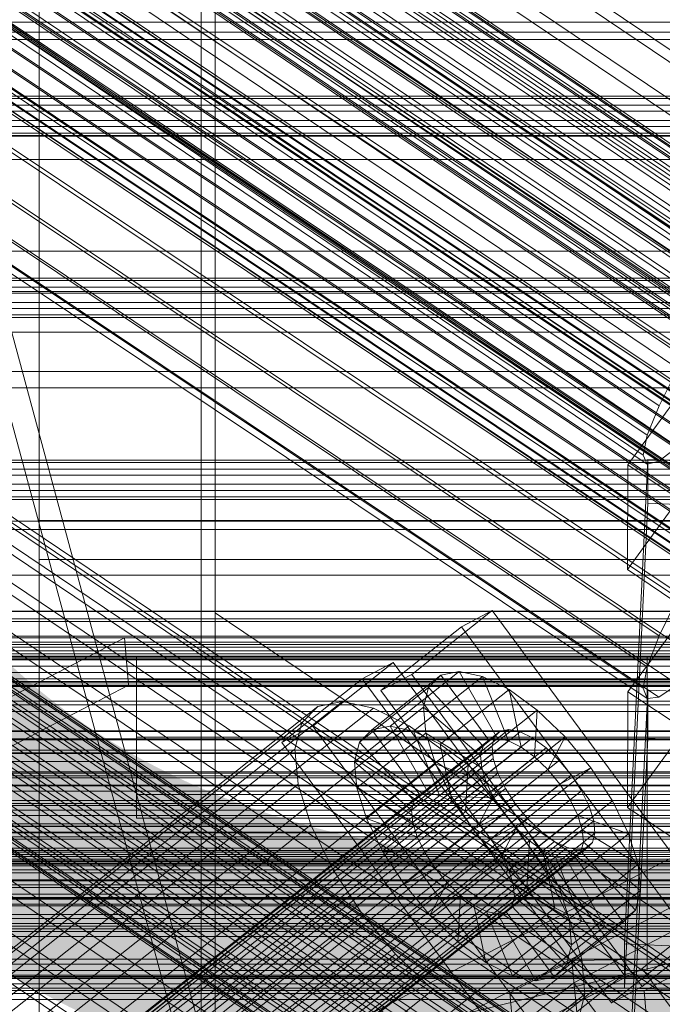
# Model space of a CAD drawing. Header units: millimetres. Extents: x -4738 to 65662, y -68080 to 6847.
# Tile 322 of 656: x -252 to -173, y -33433 to -33311. Entities that reach past the tile are written whole.
import ezdxf

# ---------------------------------------------------------------- set-up
doc = ezdxf.new("R2010")
doc.units = ezdxf.units.MM
for name, color, linetype, lineweight in [('COTAS_O', 1, 'Continuous', 0), ('frontal_briquetadora', 7, 'Continuous', 0), ('frontal_C01', 7, 'Continuous', 0), ('frontal_C02', 7, 'Continuous', 0), ('frontal_C03', 7, 'Continuous', 0), ('frontal_C10', 7, 'Continuous', 0), ('frontal_dosificador', 7, 'Continuous', 0), ('frontal_mezcladora', 7, 'Continuous', 0), ('frontal_secador', 7, 'Continuous', 0)]:
    doc.layers.add(name, color=color, linetype=linetype, lineweight=lineweight)
doc.dimstyles.new('R19_100', dxfattribs={"dimtxt": 250, "dimasz": 150, "dimexe": 150, "dimexo": 80, "dimgap": 100, "dimtad": 1, "dimtih": 1, "dimtoh": 1, "dimdsep": 46, "dimcen": 0.09, "dimadec": 0, "dimazin": 0, "dimtfac": 1, "dimtdec": 4, "dimtofl": 0, "dimtmove": 0, "dimatfit": 3, "dimfxl": 1, "dimtolj": 1, "dimtzin": 0, "dimarcsym": 0})

# ---------------------------------------------------------------- blocks, each defined once
blk = doc.blocks.new('DIM_R30_48')
at = {"layer": 'COTAS_O'}
for p, q in [((-1725, -33700), (-1575, -33655)), ((1725, -33700), (1575, -33655)), ((-1725, -34400), (-1725, -33700)), ((-1725, -33700), (1725, -33700)), ((-1725, -33700), (-1575, -33745)), ((1725, -33700), (1575, -33745)), ((1725, -34400), (1725, -33700))]:
    blk.add_line(p, q, dxfattribs=at)
blk.add_text('3450 O', height=250, dxfattribs=at).set_placement((0, -33600))
blk = doc.blocks.new('DIM_R30_51')
at = {"layer": 'COTAS_O'}
for p, q in [((-650, -33700), (50, -33700)), ((50, -33700), (5, -33850)), ((50, -34900), (50, -33700)), ((50, -33700), (95, -33850)), ((50, -34900), (5, -34750)), ((50, -34900), (95, -34750)), ((-650, -34900), (50, -34900))]:
    blk.add_line(p, q, dxfattribs=at)
blk.add_text('1200 O', height=250, rotation=90, dxfattribs=at).set_placement((-50, -34300))

msp = doc.modelspace()

# ---------------------------------------------------------------- linework, layer by layer
at = {"layer": 'frontal_briquetadora'}
for p, q in [((-170, -33670), (-305, -33170)), ((-167, -33670), (-302, -33170))]:
    msp.add_line(p, q, dxfattribs=at)
at = {"layer": 'frontal_C01'}
for p, q in [((-355.53, -33203.526), (-141.731, -33347.754)), ((-355.017, -33203.402), (-141.218, -33347.63)), ((-356.348, -33204.151), (-142.549, -33348.38)), ((-355.022, -33204.658), (-141.224, -33348.886)), ((-354.844, -33203.788), (-141.045, -33348.016)), ((-337.95, -33204.886), (-153.641, -33329.221)), ((-357.415, -33205.236), (-143.617, -33349.464)), ((-355.541, -33205.952), (-141.742, -33350.181)), ((-358.659, -33206.705), (-144.861, -33350.933)), ((-332.659, -33206.909), (-148.35, -33331.244)), ((-146.196, -33352.688), (-359.995, -33208.459)), ((-356.363, -33207.583), (-142.565, -33351.811)), ((-357.434, -33209.438), (-143.635, -33353.667)), ((-341.461, -33209.033), (-157.152, -33333.368)), ((-361.332, -33210.379), (-147.533, -33354.607)), ((-358.68, -33211.393), (-144.881, -33355.621)), ((-334.981, -33211.511), (-150.672, -33335.846)), ((-362.578, -33212.333), (-148.779, -33356.562)), ((-360.017, -33213.312), (-146.218, -33357.541)), ((-363.648, -33214.189), (-149.85, -33358.417)), ((-160.922, -33338.319), (-345.231, -33213.984)), ((-364.471, -33215.819), (-150.672, -33360.048)), ((-361.352, -33215.067), (-147.554, -33359.295)), ((-364.989, -33217.114), (-151.191, -33361.342)), ((-362.596, -33216.536), (-148.798, -33360.764)), ((-338.003, -33216.748), (-153.694, -33341.082)), ((-365.168, -33217.984), (-151.369, -33362.212)), ((-364.482, -33218.246), (-150.683, -33362.474)), ((-363.664, -33217.621), (-149.865, -33361.849)), ((-364.995, -33218.37), (-151.196, -33362.598)), ((-349.002, -33219.402), (-164.693, -33343.737)), ((-341.52, -33222.263), (-157.211, -33346.598)), ((-352.519, -33224.918), (-168.21, -33349.252)), ((-345.291, -33227.681), (-160.982, -33352.016)), ((-355.541, -33230.154), (-171.232, -33354.489)), ((-349.061, -33232.632), (-164.752, -33356.967)), ((-357.863, -33234.756), (-173.554, -33359.091)), ((-352.572, -33236.779), (-168.263, -33361.114)), ((-359.326, -33238.409), (-175.016, -33362.744)), ((-355.584, -33239.839), (-171.275, -33364.174)), ((-359.83, -33240.864), (-175.521, -33365.199)), ((-359.341, -33241.954), (-175.032, -33366.289)), ((-357.893, -33241.604), (-173.584, -33365.939)), ((-228.298, -33264.081), (-228.298, -33384.669)), ((-228.298, -33390.45), (-228.298, -33269.862)), ((425, -33311.776), (-425, -33311.776)), ((425, -33313.916), (-425, -33313.916)), ((-331.181, -33320.299), (-146.872, -33444.634)), ((-332.629, -33320.649), (-148.32, -33444.983)), ((-330.692, -33321.389), (-146.383, -33445.724)), ((-334.938, -33322.414), (-150.629, -33446.748)), ((-355.017, -33323.99), (-141.218, -33468.218)), ((-331.197, -33323.844), (-146.887, -33448.179)), ((-356.348, -33324.739), (-142.549, -33468.967)), ((-355.53, -33324.113), (-141.731, -33468.342)), ((-355.022, -33325.246), (-141.224, -33469.474)), ((-354.844, -33324.376), (-141.045, -33468.604)), ((-425, -33325.472), (425, -33325.472)), ((-357.415, -33325.823), (-143.617, -33470.052)), ((-337.95, -33325.474), (-153.641, -33449.809)), ((300, -33325.846), (-300, -33325.846)), ((-358.659, -33327.293), (-144.861, -33471.521)), ((-355.541, -33326.54), (-141.742, -33470.768)), ((-332.659, -33327.497), (-148.35, -33451.832)), ((-356.363, -33328.171), (-142.565, -33472.399)), ((300, -33328.696), (-300, -33328.696)), ((-146.196, -33473.275), (-359.995, -33329.047)), ((-357.434, -33330.026), (-143.635, -33474.254)), ((-341.461, -33329.621), (-157.152, -33453.956)), ((-361.332, -33330.967), (-147.533, -33475.195)), ((-358.68, -33331.98), (-144.881, -33476.209)), ((-334.981, -33332.099), (-150.672, -33456.433)), ((-362.578, -33332.921), (-148.779, -33477.149)), ((-363.648, -33334.777), (-149.85, -33479.005)), ((-360.017, -33333.9), (-146.218, -33478.128)), ((-160.922, -33458.907), (-345.231, -33334.572)), ((-361.352, -33335.654), (-147.554, -33479.883)), ((-364.471, -33336.407), (-150.672, -33480.635)), ((-362.596, -33337.124), (-148.798, -33481.352)), ((-338.003, -33337.335), (-153.694, -33461.67)), ((-365.168, -33338.571), (-151.369, -33482.8)), ((-364.989, -33337.701), (-151.191, -33481.93)), ((-363.664, -33338.208), (-149.865, -33482.436)), ((-364.995, -33338.957), (-151.196, -33483.186)), ((-364.482, -33338.834), (-150.683, -33483.062)), ((-349.002, -33339.99), (-164.693, -33464.325)), ((-341.52, -33342.851), (-157.211, -33467.185)), ((-352.519, -33345.505), (-168.21, -33469.84)), ((-345.291, -33348.269), (-160.982, -33472.603)), ((-355.541, -33350.742), (-171.232, -33475.077)), ((-349.061, -33353.22), (-164.752, -33477.554)), ((-357.863, -33355.344), (-173.554, -33479.679)), ((300, -33354.867), (-300, -33354.867)), ((-173.554, -33359.091), (-171.232, -33354.489)), ((300, -33356.882), (-300, -33356.882)), ((-352.572, -33357.367), (-168.263, -33481.701)), ((-359.326, -33358.997), (-175.016, -33483.331)), ((-177.394, -33366.379), (-171.658, -33358.493)), ((-175.016, -33362.744), (-173.554, -33359.091)), ((-355.584, -33360.427), (-171.275, -33484.762)), ((-175.521, -33365.199), (-175.016, -33362.744)), ((-171.275, -33364.174), (-173.584, -33365.939)), ((-175.032, -33366.289), (-175.521, -33365.199)), ((-177.811, -33425.524), (-174.943, -33365.735)), ((-177.394, -33366.379), (-177.451, -33379.321)), ((-165.926, -33374.116), (-177.394, -33366.379)), ((-173.584, -33365.939), (-175.032, -33366.289)), ((-174.943, -33371.129), (-174.943, -33365.735)), ((-174.943, -33365.735), (-156.962, -33366.535)), ((-177.811, -33430.917), (-174.943, -33371.129)), ((-171.715, -33371.435), (-177.451, -33379.321)), ((-156.962, -33371.929), (-174.943, -33371.129)), ((300, -33373.334), (-300, -33373.334)), ((250, -33373.251), (-250, -33373.251)), ((-250, -33373.251), (-250, -35948.844)), ((-250, -33373.251), (-250, -33378.064)), ((300, -33374.377), (-300, -33374.377)), ((-250, -35953.656), (-250, -33378.064)), ((-250, -33378.064), (250, -33378.064)), ((-177.451, -33379.321), (-165.983, -33387.057)), ((300, -33379.989), (-300, -33379.989)), ((-130, -33450.981), (-228.298, -33384.669)), ((-228.298, -33384.669), (-228.298, -33505.257)), ((-228.298, -33384.669), (-228.298, -33390.45)), ((-228.298, -33511.037), (-228.298, -33390.45)), ((-228.298, -33390.45), (-130, -33456.762)), ((-425, -33420.808), (425, -33420.808)), ((-159.83, -33426.324), (-177.811, -33425.524)), ((-177.811, -33425.524), (-177.811, -33430.917)), ((-177.811, -33430.917), (-159.83, -33431.717)), ((425, -33432.363), (-425, -33432.363))]:
    msp.add_line(p, q, dxfattribs=at)
at = {"layer": 'frontal_C02'}
for p, q in [((-250, -32921.727), (-250, -35767.183)), ((-250, -35771.953), (-250, -32926.497)), ((-332.629, -33229.864), (-148.32, -33353.118)), ((-331.181, -33229.706), (-146.872, -33352.961)), ((-334.938, -33231.451), (-150.629, -33354.706)), ((-330.692, -33230.989), (-146.383, -33354.244)), ((-356.348, -33234.113), (-142.549, -33377.088)), ((-355.53, -33233.55), (-141.731, -33376.525)), ((-355.017, -33233.494), (-141.218, -33376.47)), ((-354.844, -33233.949), (-141.045, -33376.924)), ((-331.197, -33233.625), (-146.887, -33356.88)), ((-357.415, -33235.143), (-143.617, -33378.119)), ((-355.022, -33234.883), (-141.224, -33377.858)), ((-337.95, -33234.361), (-153.641, -33357.615)), ((-358.659, -33236.572), (-144.861, -33379.548)), ((-355.541, -33236.233), (-141.742, -33379.208)), ((-332.659, -33237.434), (-148.35, -33360.689)), ((-146.196, -33381.277), (-359.995, -33238.302)), ((-356.363, -33237.906), (-142.565, -33380.882)), ((-341.461, -33238.393), (-157.152, -33361.648)), ((-361.332, -33240.214), (-147.533, -33383.189)), ((-357.434, -33239.79), (-143.635, -33382.765)), ((-362.578, -33242.179), (-148.779, -33385.154)), ((-358.68, -33241.754), (-144.881, -33384.73)), ((-334.981, -33242.158), (-150.672, -33365.412)), ((-360.017, -33243.667), (-146.218, -33386.642)), ((-160.922, -33366.529), (-345.231, -33243.274)), ((-363.648, -33244.062), (-149.85, -33387.038)), ((-364.471, -33245.736), (-150.672, -33388.711)), ((-361.352, -33245.396), (-147.554, -33388.372)), ((-364.989, -33247.086), (-151.191, -33390.061)), ((-362.596, -33246.825), (-148.798, -33389.8)), ((-338.003, -33247.473), (-153.694, -33370.728)), ((-365.168, -33248.02), (-151.369, -33390.995)), ((-364.995, -33248.474), (-151.196, -33391.45)), ((-364.482, -33248.418), (-150.683, -33391.394)), ((-363.664, -33247.856), (-149.865, -33390.831)), ((-349.002, -33248.671), (-164.693, -33371.926)), ((-341.52, -33253.018), (-157.211, -33376.273)), ((-352.519, -33254.216), (-168.21, -33377.471)), ((-345.291, -33258.415), (-160.982, -33381.67)), ((-355.541, -33259.532), (-171.232, -33382.786)), ((-349.061, -33263.296), (-164.752, -33386.551)), ((-357.863, -33264.255), (-173.554, -33387.509)), ((-359.326, -33268.064), (-175.016, -33391.319)), ((-352.572, -33267.329), (-168.263, -33390.583)), ((-355.584, -33270.238), (-171.275, -33393.492)), ((-359.83, -33270.7), (-175.521, -33393.955)), ((-357.893, -33271.825), (-173.584, -33395.08)), ((-359.341, -33271.983), (-175.032, -33395.238)), ((-130, -33359.453), (-228.298, -33293.718)), ((-228.298, -33293.718), (-228.298, -33584.212)), ((-228.298, -33589.943), (-228.298, -33299.448)), ((-228.298, -33299.448), (-130, -33365.184)), ((-173.554, -33387.509), (-171.232, -33382.786)), ((-177.394, -33394.386), (-171.658, -33386.569)), ((-175.016, -33391.319), (-173.554, -33387.509)), ((-175.521, -33393.955), (-175.016, -33391.319)), ((-177.811, -33453.445), (-174.943, -33394.179)), ((-177.394, -33394.386), (-177.451, -33408.693)), ((-165.926, -33402.055), (-177.394, -33394.386)), ((-175.032, -33395.238), (-175.521, -33393.955)), ((-174.943, -33400.141), (-174.943, -33394.179)), ((-174.943, -33394.179), (-156.962, -33394.972)), ((-171.275, -33393.492), (-173.584, -33395.08)), ((-173.584, -33395.08), (-175.032, -33395.238)), ((-177.811, -33459.407), (-174.943, -33400.141)), ((-156.962, -33400.934), (-174.943, -33400.141)), ((-171.715, -33400.875), (-177.451, -33408.693)), ((-177.451, -33408.693), (-165.983, -33416.362))]:
    msp.add_line(p, q, dxfattribs=at)
at = {"layer": 'frontal_C03'}
for p, q in [((1250, -33320.881), (-1250, -33320.881)), ((1250, -33321.197), (-1250, -33321.197)), ((1250, -33321.991), (-1250, -33321.991)), ((-1250, -33322.756), (1250, -33322.756)), ((1250, -33323.879), (-1250, -33323.879)), ((1250, -33324.643), (-1250, -33324.643)), ((1250, -33325.437), (-1250, -33325.437)), ((1250, -33325.753), (-1250, -33325.753)), ((1250, -33343.339), (-1250, -33343.339)), ((1250, -33343.655), (-1250, -33343.655)), ((1250, -33344.449), (-1250, -33344.449)), ((-1250, -33345.213), (1250, -33345.213)), ((1250, -33346.336), (-1250, -33346.336)), ((1250, -33347.1), (-1250, -33347.1)), ((1250, -33347.894), (-1250, -33347.894)), ((1250, -33348.211), (-1250, -33348.211)), ((1250, -33365.796), (-1250, -33365.796)), ((1250, -33366.113), (-1250, -33366.113)), ((1250, -33366.907), (-1250, -33366.907)), ((-1250, -33367.671), (1250, -33367.671)), ((1250, -33368.794), (-1250, -33368.794)), ((1250, -33369.558), (-1250, -33369.558)), ((1250, -33370.352), (-1250, -33370.352)), ((1250, -33370.668), (-1250, -33370.668)), ((1250, -33385.414), (-1250, -33385.414)), ((1250, -33385.708), (-1250, -33385.708)), ((1250, -33388.254), (-1250, -33388.254)), ((1250, -33388.57), (-1250, -33388.57)), ((1250, -33388.874), (-1250, -33388.874)), ((1250, -33389.364), (-1250, -33389.364)), ((1250, -33389.711), (-1250, -33389.711)), ((-1250, -33390.129), (1250, -33390.129)), ((1250, -33391.251), (-1250, -33391.251)), ((1250, -33392.016), (-1250, -33392.016)), ((1250, -33392.81), (-1250, -33392.81)), ((1250, -33393.126), (-1250, -33393.126)), ((1250, -33395.56), (-1250, -33395.56)), ((1250, -33396.814), (-1250, -33396.814)), ((1496, -33400.208), (-1496, -33400.208)), ((1496, -33400.325), (-1496, -33400.325)), ((1496, -33401.591), (-1496, -33401.591)), ((1496, -33401.926), (-1496, -33401.926)), ((1496, -33404.266), (-1496, -33404.266)), ((1496, -33404.767), (-1496, -33404.767)), ((-1250, -33404.455), (1250, -33404.455)), ((1250, -33405.934), (-1250, -33405.934)), ((-1496, -33407.824), (1496, -33407.824)), ((1496, -33408.416), (-1496, -33408.416)), ((1250, -33410.711), (-1250, -33410.711)), ((1250, -33411.028), (-1250, -33411.028)), ((1496, -33411.724), (-1496, -33411.724)), ((1496, -33412.316), (-1496, -33412.316)), ((1250, -33411.822), (-1250, -33411.822)), ((-1250, -33412.586), (1250, -33412.586)), ((1250, -33413.709), (-1250, -33413.709)), ((1250, -33414.205), (-1250, -33414.205)), ((1250, -33414.473), (-1250, -33414.473)), ((1496, -33415.372), (-1496, -33415.372)), ((1496, -33415.874), (-1496, -33415.874)), ((1250, -33415.267), (-1250, -33415.267)), ((1250, -33415.584), (-1250, -33415.584)), ((1250, -33415.684), (-1250, -33415.684)), ((1250, -33416.372), (-1250, -33416.372)), ((1250, -33416.749), (-1250, -33416.749)), ((1496, -33418.213), (-1496, -33418.213)), ((1496, -33418.548), (-1496, -33418.548)), ((1496, -33419.814), (-1496, -33419.814)), ((1496, -33419.932), (-1496, -33419.932)), ((1250, -33420.8), (-1250, -33420.8)), ((1250, -33421.872), (-1250, -33421.872)), ((1250, -33423.326), (-1250, -33423.326)), ((1250, -33424.58), (-1250, -33424.58)), ((1250, -33429.359), (-1250, -33429.359)), ((1250, -33430.428), (-1250, -33430.428)), ((1250, -33430.963), (-1250, -33430.963)), ((1250, -33431.266), (-1250, -33431.266))]:
    msp.add_line(p, q, dxfattribs=at)
at = {"layer": 'frontal_C10'}
for p, q in [((0.076, -33384.491), (-460.172, -33384.491)), ((9.571, -33384.432), (-450.678, -33384.432)), ((-194.113, -33384.375), (-204.045, -33392.245)), ((-197.931, -33386.38), (-194.113, -33384.375)), ((-165.679, -33422.89), (-194.113, -33384.375)), ((-207.864, -33394.249), (-197.931, -33386.38)), ((-197.931, -33386.38), (-169.497, -33424.895)), ((-509.538, -33528.042), (-239.46, -33387.719)), ((-9.336, -33387.719), (-469.585, -33387.719)), ((18.985, -33387.541), (-441.264, -33387.541)), ((-389.873, -33528.042), (-119.796, -33387.719)), ((-359.125, -33387.719), (-239.46, -33387.719)), ((-9.336, -33387.719), (-304.741, -33460.589)), ((-239.46, -33387.719), (-119.796, -33387.719)), ((-238.994, -33393.599), (-239.46, -33387.719)), ((-496.935, -33390.323), (55.364, -33390.323)), ((-460.011, -33390.435), (0.238, -33390.435)), ((-450.819, -33390.337), (9.429, -33390.337)), ((-206.331, -33390.79), (-216.264, -33398.66)), ((-210.15, -33392.795), (-206.331, -33390.79)), ((-177.897, -33429.306), (-206.331, -33390.79)), ((-198.21, -33391.891), (-206.723, -33398.636)), ((-200.471, -33392.357), (-198.21, -33391.891)), ((-193.476, -33400.16), (-198.21, -33391.891)), ((-198.21, -33391.891), (-195.336, -33392.495)), ((-441.702, -33393.308), (18.547, -33393.308)), ((-220.082, -33400.665), (-210.15, -33392.795)), ((-210.15, -33392.795), (-181.715, -33431.31)), ((-200.471, -33392.357), (-208.985, -33399.102)), ((-204.045, -33392.245), (-207.864, -33394.249)), ((-204.045, -33392.245), (-175.611, -33430.76)), ((-195.336, -33392.495), (-203.849, -33399.24)), ((-201.965, -33393.862), (-200.471, -33392.357)), ((-194.548, -33400.381), (-200.471, -33392.357)), ((-192.115, -33400.446), (-195.336, -33392.495)), ((-195.336, -33392.495), (-192.045, -33394.129)), ((-515.25, -33393.654), (37.049, -33393.654)), ((-238.994, -33393.599), (-509.071, -33533.922)), ((-469.118, -33393.599), (-8.87, -33393.599)), ((28.158, -33393.764), (-432.09, -33393.764)), ((-119.329, -33393.599), (-389.407, -33533.922)), ((-238.994, -33393.599), (-358.659, -33393.599)), ((-119.329, -33393.599), (-238.994, -33393.599)), ((-201.965, -33393.862), (-210.479, -33400.608)), ((-179.429, -33432.765), (-207.864, -33394.249)), ((-202.591, -33396.304), (-201.965, -33393.862)), ((-195.255, -33401.094), (-201.965, -33393.862)), ((-192.045, -33394.129), (-200.558, -33400.874)), ((-190.556, -33401.22), (-192.045, -33394.129)), ((-192.045, -33394.129), (-188.561, -33396.681)), ((-212.591, -33395.592), (-372.214, -33522.066)), ((-215.614, -33396.215), (-212.591, -33395.592)), ((-212.591, -33395.592), (-208.749, -33396.4)), ((-215.614, -33396.215), (-375.236, -33522.69)), ((-208.749, -33396.4), (-368.371, -33522.874)), ((-217.611, -33398.228), (-215.614, -33396.215)), ((-202.591, -33396.304), (-211.104, -33403.049)), ((-208.749, -33396.4), (-204.349, -33398.584)), ((-195.551, -33402.251), (-202.591, -33396.304)), ((-202.305, -33399.516), (-202.591, -33396.304)), ((-188.561, -33396.681), (-197.074, -33403.426)), ((-188.906, -33402.429), (-188.561, -33396.681)), ((-188.561, -33396.681), (-185.122, -33399.977)), ((-478.907, -33399.237), (73.391, -33399.237)), ((-432.813, -33399.296), (27.435, -33399.296)), ((-193.129, -33399.257), (-378.291, -33545.967)), ((-217.611, -33398.228), (-377.234, -33524.702)), ((-192.058, -33399.036), (-377.22, -33545.746)), ((-190.696, -33399.322), (-375.859, -33546.032)), ((-204.349, -33398.584), (-363.972, -33525.059)), ((-216.264, -33398.66), (-220.082, -33400.665)), ((-218.447, -33401.492), (-217.611, -33398.228)), ((-216.264, -33398.66), (-187.829, -33437.175)), ((-208.985, -33399.102), (-210.479, -33400.608)), ((-206.723, -33398.636), (-208.985, -33399.102)), ((-208.985, -33399.102), (-203.061, -33407.126)), ((-203.849, -33399.24), (-206.723, -33398.636)), ((-206.723, -33398.636), (-201.99, -33406.905)), ((-204.349, -33398.584), (-199.691, -33401.996)), ((-200.558, -33400.874), (-203.849, -33399.24)), ((-203.849, -33399.24), (-200.628, -33407.192)), ((-193.836, -33399.97), (-193.129, -33399.257)), ((-193.129, -33399.257), (-192.058, -33399.036)), ((-192.058, -33399.036), (-190.696, -33399.322)), ((-190.696, -33399.322), (-189.137, -33400.096)), ((-193.836, -33399.97), (-378.999, -33546.68)), ((-189.137, -33400.096), (-374.3, -33546.806)), ((-210.479, -33400.608), (-211.104, -33403.049)), ((-202.305, -33399.516), (-210.818, -33406.261)), ((-210.479, -33400.608), (-203.768, -33407.839)), ((-203.061, -33407.126), (-194.548, -33400.381)), ((-195.416, -33403.772), (-202.305, -33399.516)), ((-201.126, -33403.278), (-202.305, -33399.516)), ((-201.99, -33406.905), (-193.476, -33400.16)), ((-200.628, -33407.192), (-192.115, -33400.446)), ((-194.548, -33400.381), (-195.255, -33401.094)), ((-193.476, -33400.16), (-194.548, -33400.381)), ((-194.133, -33401.126), (-193.836, -33399.97)), ((-185.122, -33399.977), (-193.635, -33406.723)), ((-192.115, -33400.446), (-193.476, -33400.16)), ((-190.556, -33401.22), (-192.115, -33400.446)), ((-189.137, -33400.096), (-187.487, -33401.305)), ((-187.277, -33403.991), (-185.122, -33399.977)), ((-185.122, -33399.977), (-181.962, -33403.793)), ((-194.133, -33401.126), (-379.295, -33547.837)), ((-218.447, -33401.492), (-378.07, -33527.966)), ((-187.487, -33401.305), (-372.649, -33548.015)), ((-191.647, -33439.18), (-220.082, -33400.665)), ((-218.064, -33405.785), (-218.447, -33401.492)), ((-203.768, -33407.839), (-195.255, -33401.094)), ((-197.074, -33403.426), (-200.558, -33400.874)), ((-200.558, -33400.874), (-199.069, -33407.965)), ((-199.069, -33407.965), (-190.556, -33401.22)), ((-195.255, -33401.094), (-195.551, -33402.251)), ((-193.997, -33402.648), (-194.133, -33401.126)), ((-188.906, -33402.429), (-190.556, -33401.22)), ((-187.487, -33401.305), (-185.858, -33402.866)), ((36.934, -33402.993), (-423.314, -33402.993)), ((-193.997, -33402.648), (-379.16, -33549.358)), ((-185.858, -33402.866), (-371.02, -33549.577)), ((-199.691, -33401.996), (-359.314, -33528.47)), ((-211.104, -33403.049), (-204.065, -33408.996)), ((-211.104, -33403.049), (-210.818, -33406.261)), ((-204.065, -33408.996), (-195.551, -33402.251)), ((-199.691, -33401.996), (-195.094, -33406.403)), ((-197.419, -33409.174), (-188.906, -33402.429)), ((-195.551, -33402.251), (-195.416, -33403.772)), ((-193.439, -33404.43), (-193.997, -33402.648)), ((-187.277, -33403.991), (-188.906, -33402.429)), ((-185.858, -33402.866), (-184.361, -33404.674)), ((-201.126, -33403.278), (-209.64, -33410.024)), ((-203.929, -33410.517), (-195.416, -33403.772)), ((-194.858, -33405.554), (-201.126, -33403.278)), ((-199.137, -33407.336), (-201.126, -33403.278)), ((-197.074, -33403.426), (-197.419, -33409.174)), ((-193.635, -33406.723), (-197.074, -33403.426)), ((-195.79, -33410.736), (-187.277, -33403.991)), ((-195.416, -33403.772), (-194.858, -33405.554)), ((-190.475, -33410.539), (-181.962, -33403.793)), ((-185.78, -33405.798), (-187.277, -33403.991)), ((-181.962, -33403.793), (-185.78, -33405.798)), ((-181.962, -33403.793), (-179.296, -33407.869)), ((-193.439, -33404.43), (-378.601, -33551.14)), ((-369.523, -33551.384), (-184.361, -33404.674)), ((-192.496, -33406.352), (-193.439, -33404.43)), ((-184.361, -33404.674), (-183.098, -33406.604)), ((-218.064, -33405.785), (-377.687, -33532.26)), ((-192.496, -33406.352), (-377.659, -33553.062)), ((-183.098, -33406.604), (-368.261, -33553.315)), ((-195.094, -33406.403), (-354.716, -33532.877)), ((-216.489, -33410.816), (-218.064, -33405.785)), ((-210.818, -33406.261), (-203.929, -33410.517)), ((-210.818, -33406.261), (-209.64, -33410.024)), ((-203.371, -33412.3), (-194.858, -33405.554)), ((-195.094, -33406.403), (-190.869, -33411.504)), ((-194.858, -33405.554), (-193.915, -33407.476)), ((-185.78, -33405.798), (-194.293, -33412.543)), ((-191.234, -33408.283), (-192.496, -33406.352)), ((-184.517, -33407.729), (-185.78, -33405.798)), ((-183.098, -33406.604), (-182.156, -33408.526)), ((-199.137, -33407.336), (-207.65, -33414.081)), ((-204.065, -33408.996), (-203.768, -33407.839)), ((-203.768, -33407.839), (-203.061, -33407.126)), ((-203.061, -33407.126), (-201.99, -33406.905)), ((-202.428, -33414.221), (-193.915, -33407.476)), ((-201.99, -33406.905), (-200.628, -33407.192)), ((-200.628, -33407.192), (-199.069, -33407.965)), ((-193.915, -33407.476), (-199.137, -33407.336)), ((-196.471, -33411.412), (-199.137, -33407.336)), ((-193.635, -33406.723), (-195.79, -33410.736)), ((-193.915, -33407.476), (-192.652, -33409.407)), ((-190.475, -33410.539), (-193.635, -33406.723)), ((-193.03, -33414.474), (-184.517, -33407.729)), ((-179.296, -33407.869), (-187.809, -33414.614)), ((-183.574, -33409.651), (-184.517, -33407.729)), ((-184.517, -33407.729), (-179.296, -33407.869)), ((-179.296, -33407.869), (-177.306, -33411.926)), ((-532.604, -33409.003), (19.695, -33409.003)), ((-424.306, -33408.199), (35.943, -33408.199)), ((-191.234, -33408.283), (-376.396, -33554.993)), ((-182.156, -33408.526), (-367.318, -33555.237)), ((-203.929, -33410.517), (-204.065, -33408.996)), ((-199.069, -33407.965), (-197.419, -33409.174)), ((-189.737, -33410.09), (-191.234, -33408.283)), ((-182.156, -33408.526), (-181.597, -33410.309)), ((-189.737, -33410.09), (-374.899, -33556.801)), ((-181.597, -33410.309), (-366.76, -33557.019)), ((-209.64, -33410.024), (-203.371, -33412.3)), ((-209.64, -33410.024), (-207.65, -33414.081)), ((-201.166, -33416.152), (-192.652, -33409.407)), ((-197.419, -33409.174), (-195.79, -33410.736)), ((-192.652, -33409.407), (-196.471, -33411.412)), ((-192.652, -33409.407), (-191.155, -33411.214)), ((-192.088, -33416.396), (-183.574, -33409.651)), ((-188.107, -33411.652), (-189.737, -33410.09)), ((-183.016, -33411.433), (-183.574, -33409.651)), ((-183.574, -33409.651), (-177.306, -33411.926)), ((-181.597, -33410.309), (-181.462, -33411.83)), ((-216.489, -33410.816), (-376.112, -33537.29)), ((-350.492, -33537.979), (-190.869, -33411.504)), ((-213.829, -33416.24), (-216.489, -33410.816)), ((-196.471, -33411.412), (-204.984, -33418.157)), ((-203.371, -33412.3), (-203.929, -33410.517)), ((-199.669, -33417.96), (-191.155, -33411.214)), ((-193.31, -33415.228), (-196.471, -33411.412)), ((-195.79, -33410.736), (-194.293, -33412.543)), ((-194.293, -33412.543), (-190.475, -33410.539)), ((-191.155, -33411.214), (-193.31, -33415.228)), ((-191.53, -33418.178), (-183.016, -33411.433)), ((-191.155, -33411.214), (-189.526, -33412.776)), ((-190.869, -33411.504), (-187.305, -33416.953)), ((-187.809, -33414.614), (-190.475, -33410.539)), ((-182.881, -33412.954), (-183.016, -33411.433)), ((-183.016, -33411.433), (-176.128, -33415.689)), ((-188.107, -33411.652), (-373.27, -33558.362)), ((-181.462, -33411.83), (-366.624, -33558.541)), ((-202.428, -33414.221), (-203.371, -33412.3)), ((-198.04, -33419.521), (-189.526, -33412.776)), ((-194.293, -33412.543), (-193.03, -33414.474)), ((-189.526, -33412.776), (-189.871, -33418.524)), ((-189.526, -33412.776), (-187.876, -33413.985)), ((-186.457, -33412.86), (-188.107, -33411.652)), ((-177.306, -33411.926), (-185.819, -33418.672)), ((-181.462, -33411.83), (-181.758, -33412.987)), ((-177.306, -33411.926), (-176.128, -33415.689)), ((-186.457, -33412.86), (-371.62, -33559.571)), ((-184.898, -33413.634), (-370.061, -33560.345)), ((-183.537, -33413.921), (-368.699, -33560.631)), ((-182.466, -33413.7), (-367.628, -33560.41)), ((-181.758, -33412.987), (-366.921, -33559.697)), ((-196.389, -33420.73), (-187.876, -33413.985)), ((-191.394, -33419.7), (-182.881, -33412.954)), ((-187.876, -33413.985), (-186.387, -33421.076)), ((-187.876, -33413.985), (-186.317, -33414.759)), ((-184.898, -33413.634), (-186.457, -33412.86)), ((-183.537, -33413.921), (-184.898, -33413.634)), ((-182.466, -33413.7), (-183.537, -33413.921)), ((-183.177, -33414.111), (-182.881, -33412.954)), ((-182.881, -33412.954), (-175.841, -33418.901)), ((-181.758, -33412.987), (-182.466, -33413.7)), ((45.163, -33415.069), (-415.086, -33415.069)), ((-207.65, -33414.081), (-202.428, -33414.221)), ((-207.65, -33414.081), (-204.984, -33418.157)), ((-201.166, -33416.152), (-202.428, -33414.221)), ((-194.83, -33421.504), (-186.317, -33414.759)), ((-193.469, -33421.79), (-184.956, -33415.045)), ((-187.809, -33414.614), (-193.03, -33414.474)), ((-193.03, -33414.474), (-192.088, -33416.396)), ((-192.398, -33421.569), (-183.885, -33414.824)), ((-191.69, -33420.856), (-183.177, -33414.111)), ((-185.819, -33418.672), (-187.809, -33414.614)), ((-186.317, -33414.759), (-183.096, -33422.71)), ((-186.317, -33414.759), (-184.956, -33415.045)), ((-184.956, -33415.045), (-183.885, -33414.824)), ((-184.956, -33415.045), (-180.222, -33423.314)), ((-183.885, -33414.824), (-183.177, -33414.111)), ((-183.885, -33414.824), (-177.961, -33422.848)), ((-183.177, -33414.111), (-176.467, -33421.343)), ((-213.829, -33416.24), (-373.452, -33542.714)), ((-210.265, -33421.688), (-213.829, -33416.24)), ((-204.984, -33418.157), (-201.166, -33416.152)), ((-193.31, -33415.228), (-201.824, -33421.973)), ((-199.669, -33417.96), (-201.166, -33416.152)), ((-189.871, -33418.524), (-193.31, -33415.228)), ((-185.819, -33418.672), (-192.088, -33416.396)), ((-192.088, -33416.396), (-191.53, -33418.178)), ((-176.128, -33415.689), (-184.641, -33422.435)), ((-176.128, -33415.689), (-175.841, -33418.901)), ((-187.305, -33416.953), (-346.928, -33543.427)), ((-187.305, -33416.953), (-184.645, -33422.377)), ((-204.984, -33418.157), (-201.824, -33421.973)), ((-201.824, -33421.973), (-199.669, -33417.96)), ((-198.04, -33419.521), (-199.669, -33417.96)), ((-189.871, -33418.524), (-198.384, -33425.269)), ((-184.641, -33422.435), (-191.53, -33418.178)), ((-191.53, -33418.178), (-191.394, -33419.7)), ((-186.387, -33421.076), (-189.871, -33418.524)), ((-184.641, -33422.435), (-185.819, -33418.672)), ((-462.395, -33419.788), (89.903, -33419.788)), ((-416.325, -33419.865), (43.924, -33419.865)), ((-198.384, -33425.269), (-198.04, -33419.521)), ((-196.389, -33420.73), (-198.04, -33419.521)), ((-191.394, -33419.7), (-191.69, -33420.856)), ((-184.355, -33425.646), (-191.394, -33419.7)), ((-175.841, -33418.901), (-184.355, -33425.646)), ((-175.841, -33418.901), (-176.467, -33421.343)), ((-194.9, -33427.821), (-196.389, -33420.73)), ((-194.83, -33421.504), (-196.389, -33420.73)), ((-186.387, -33421.076), (-194.9, -33427.821)), ((-191.69, -33420.856), (-192.398, -33421.569)), ((-184.98, -33428.088), (-191.69, -33420.856)), ((-183.096, -33422.71), (-186.387, -33421.076)), ((-184.046, -33430.307), (-165.718, -33420.684)), ((-165.718, -33420.684), (-175.65, -33428.554)), ((-210.265, -33421.688), (-369.888, -33548.163)), ((-184.645, -33422.377), (-344.268, -33548.851)), ((-206.04, -33426.79), (-210.265, -33421.688)), ((-201.824, -33421.973), (-198.384, -33425.269)), ((-191.609, -33429.455), (-194.83, -33421.504)), ((-193.469, -33421.79), (-194.83, -33421.504)), ((-192.398, -33421.569), (-193.469, -33421.79)), ((-188.735, -33430.06), (-193.469, -33421.79)), ((-186.474, -33429.593), (-192.398, -33421.569)), ((-176.467, -33421.343), (-184.98, -33428.088)), ((-184.645, -33422.377), (-183.07, -33427.407)), ((-184.355, -33425.646), (-184.641, -33422.435)), ((-176.467, -33421.343), (-177.961, -33422.848)), ((-183.096, -33422.71), (-191.609, -33429.455)), ((-180.222, -33423.314), (-188.735, -33430.06)), ((-177.961, -33422.848), (-186.474, -33429.593)), ((-180.222, -33423.314), (-183.096, -33422.71)), ((-177.961, -33422.848), (-180.222, -33423.314)), ((-175.611, -33430.76), (-165.679, -33422.89)), ((-169.497, -33424.895), (-179.429, -33432.765)), ((-198.384, -33425.269), (-194.9, -33427.821)), ((-184.98, -33428.088), (-184.355, -33425.646)), ((-206.04, -33426.79), (-365.663, -33553.264)), ((-201.443, -33431.197), (-206.04, -33426.79)), ((-167.746, -33427.301), (-184.293, -33427.55)), ((-175.402, -33431.31), (-167.746, -33427.301)), ((-183.07, -33427.407), (-342.693, -33553.882)), ((-194.9, -33427.821), (-191.609, -33429.455)), ((-175.65, -33428.554), (-193.978, -33438.176)), ((-184.293, -33427.55), (-191.95, -33431.56)), ((-186.474, -33429.593), (-184.98, -33428.088)), ((-184.293, -33427.55), (-165.78, -33626.051)), ((-183.07, -33427.407), (-182.687, -33431.701)), ((-175.65, -33428.554), (-169.726, -33436.578)), ((52.705, -33429.785), (-407.544, -33429.785)), ((-191.609, -33429.455), (-188.735, -33430.06)), ((-188.735, -33430.06), (-186.474, -33429.593)), ((-187.829, -33437.175), (-177.897, -33429.306)), ((-177.897, -33429.306), (-181.715, -33431.31)), ((-193.978, -33438.176), (-184.046, -33430.307)), ((-184.046, -33430.307), (-178.122, -33438.331)), ((-179.429, -33432.765), (-175.611, -33430.76)), ((-201.443, -33431.197), (-361.066, -33557.671)), ((-182.687, -33431.701), (-342.31, -33558.175)), ((-196.785, -33434.608), (-201.443, -33431.197)), ((-191.95, -33431.56), (-175.402, -33431.31)), ((-173.437, -33630.061), (-191.95, -33431.56)), ((-181.715, -33431.31), (-191.647, -33439.18)), ((-182.687, -33431.701), (-183.523, -33434.965)), ((-156.889, -33629.811), (-175.402, -33431.31))]:
    msp.add_line(p, q, dxfattribs=at)
at = {"layer": 'frontal_dosificador'}
for p, q in [((-230, -33900), (-230, -32340)), ((-230, -33380), (-1770, -33380)), ((-170, -33380), (-230, -33380)), ((-230, -33440), (-230, -33380)), ((-238, -33392.929), (-238, -33390)), ((-162, -33390), (-238, -33390)), ((-238, -33400), (-238, -33392.929)), ((-162, -33392.929), (-238, -33392.929)), ((-238, -33400), (-238, -33407.071)), ((-238, -33400), (-162, -33400)), ((-238, -33407.071), (-238, -33410)), ((-162, -33407.071), (-238, -33407.071)), ((-162, -33410), (-238, -33410))]:
    msp.add_line(p, q, dxfattribs=at)
at = {"layer": 'frontal_mezcladora'}
for p, q in [((-980, -33340), (-80, -33340)), ((-980, -33390), (-80, -33390)), ((-175, -33390), (-145, -33390)), ((-175, -33428.8), (-175, -33390)), ((-950, -33428.8), (-160, -33428.8)), ((-950, -33429.522), (-160, -33429.522)), ((-175, -33428.8), (-145, -33428.8)), ((-950, -33431.64), (-160, -33431.64))]:
    msp.add_line(p, q, dxfattribs=at)
at = {"layer": 'frontal_secador'}
for p, q in [((1250, -33313), (-1250, -33313)), ((-1250, -33345), (1250, -33345)), ((-1250, -33350), (1250, -33350)), ((-1250, -33396), (1250, -33396)), ((-1250, -33402), (1250, -33402)), ((-1250, -33405), (1250, -33405)), ((1250, -33406), (-1250, -33406)), ((-1250, -33406.659), (1250, -33406.659)), ((1250, -33409.659), (-1250, -33409.659)), ((-1250, -33411), (1250, -33411)), ((1250, -33414), (-1250, -33414)), ((-1250, -33414.728), (1250, -33414.728)), ((-1250, -33417.588), (1250, -33417.588)), ((1250, -33417.611), (-1250, -33417.611)), ((1250, -33417.728), (-1250, -33417.728)), ((-1250, -33419.387), (1250, -33419.387)), ((1250, -33419.918), (-1250, -33419.918)), ((-1250, -33420), (1250, -33420)), ((1250, -33420.588), (-1250, -33420.588)), ((1250, -33422.387), (-1250, -33422.387)), ((1250, -33423), (-1250, -33423)), ((-1250, -33423.65), (1250, -33423.65)), ((1250, -33424), (-1250, -33424)), ((1250, -33427.382), (-1250, -33427.382)), ((-1250, -33428), (1250, -33428)), ((1250, -33429.689), (-1250, -33429.689))]:
    msp.add_line(p, q, dxfattribs=at)

# ---------------------------------------------------------------- dimensions: what is measured, and where the dimension line sits
at = {"layer": 'COTAS_O'}
for p1, p2, distance, picture, middle in [((-650, -34900), (-650, -33700), -700, 'DIM_R30_51', (50, -34300)), ((-1725, -34400), (1725, -34400), 700, 'DIM_R30_48', (0, -33700))]:
    dim = msp.add_aligned_dim(p1=p1, p2=p2, distance=distance, text='<> O', dimstyle='R19_100', dxfattribs=at)
    dim.commit()
    dim.dimension.update_dxf_attribs({"geometry": picture, "text_midpoint": middle})

doc.saveas('drawing.dxf')
